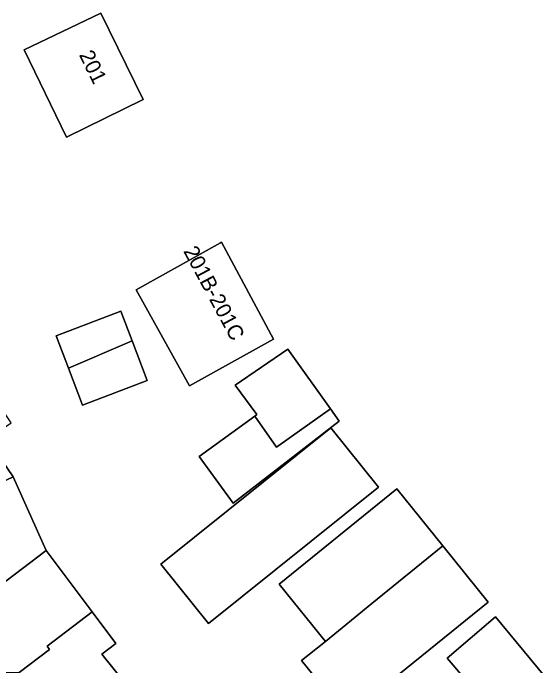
# Model space of a CAD drawing. Extents: x 159888 to 160761, y 384031 to 384750.
# Drawn here: x 160569.11 to 160603.95, y 384232.8 to 384275.54 of the extents above; entities that cross this region are included whole.
import ezdxf

# ---------------------------------------------------------------- set-up
doc = ezdxf.new("R2010")
doc.units = 0
for name, color, linetype in [('IMGEO_Erf', 7, 'Continuous'), ('IMGEO_Pand', 7, 'Continuous'), ('IMGEO_Pand_nummerreeks', 7, 'Continuous')]:
    doc.layers.add(name, color=color, linetype=linetype)

msp = doc.modelspace()

# ---------------------------------------------------------------- linework, layer by layer
at = {"layer": 'IMGEO_Erf'}
for points in [[(160572.621, 384267.412), (160569.829, 384273.12), (160574.859, 384275.537), (160577.637, 384269.87)], [(160580.667, 384251.138), (160577.18, 384257.428), (160582.689, 384260.491), (160582.768, 384260.535), (160586.177, 384254.193)], [(160573.662, 384249.867), (160572.741, 384252.289), (160571.937, 384254.403), (160576.172, 384256.027), (160576.918, 384254.069), (160577.898, 384251.492)], [(160589.895, 384249.627), (160590.463, 384248.826), (160583.517, 384243.458), (160581.309, 384246.496), (160584.939, 384249.139), (160585.086, 384249.246), (160583.656, 384251.187), (160587.117, 384253.543)], [(160581.908, 384235.572), (160578.794, 384239.459), (160589.928, 384248.382), (160593.043, 384244.496)], [(160597.258, 384240.662), (160600.234, 384236.978), (160590.966, 384229.489), (160588.01, 384233.148), (160589.565, 384234.405), (160586.54, 384238.151), (160594.254, 384244.382)], [(160600.706, 384236.008), (160603.948, 384232.109), (160600.877, 384229.388), (160597.535, 384233.3)]]:
    msp.add_lwpolyline(points, close=True, dxfattribs=at)
msp.add_lwpolyline([(160567.408, 384247.641), (160569.116, 384245.178), (160571.275, 384240.349), (160572.644, 384238.525), (160574.288, 384236.335), (160575.847, 384234.258), (160574.932, 384233.571), (160577.182, 384230.778)], dxfattribs=at)
at = {"layer": 'IMGEO_Pand'}
for points in [[(160574.859, 384275.537), (160569.829, 384273.12), (160572.621, 384267.412), (160577.637, 384269.87)], [(160582.768, 384260.535), (160582.689, 384260.491), (160577.18, 384257.428), (160580.667, 384251.138), (160586.177, 384254.193)], [(160572.741, 384252.289), (160576.918, 384254.069), (160576.172, 384256.027), (160571.937, 384254.403)], [(160572.741, 384252.289), (160573.662, 384249.867), (160577.898, 384251.492), (160576.918, 384254.069)], [(160589.895, 384249.627), (160587.117, 384253.543), (160583.656, 384251.187), (160585.086, 384249.246), (160584.939, 384249.139), (160586.364, 384247.127)], [(160569.116, 384245.178), (160567.408, 384247.641), (160568.997, 384248.707), (160567.525, 384250.9), (160565.911, 384249.799), (160554.829, 384242.238), (160556.768, 384239.33)], [(160589.895, 384249.627), (160586.364, 384247.127), (160584.939, 384249.139), (160581.309, 384246.496), (160583.517, 384243.458), (160590.463, 384248.826)], [(160593.043, 384244.496), (160589.928, 384248.382), (160578.794, 384239.459), (160581.908, 384235.572)], [(160571.275, 384240.349), (160569.116, 384245.178), (160556.768, 384239.33), (160558.553, 384236.95), (160558.953, 384237.25), (160559.756, 384236.142), (160559.664, 384235.447), (160561.505, 384233.007), (160568.156, 384238.005)], [(160597.258, 384240.662), (160594.254, 384244.382), (160586.54, 384238.151), (160589.565, 384234.405), (160592.619, 384236.873)], [(160600.234, 384236.978), (160597.258, 384240.662), (160592.619, 384236.873), (160589.565, 384234.405), (160588.01, 384233.148), (160590.966, 384229.489)], [(160574.288, 384236.335), (160572.644, 384238.525), (160571.275, 384240.349), (160568.156, 384238.005), (160561.505, 384233.007), (160563.032, 384230.984), (160563.734, 384230.897), (160564.939, 384229.278), (160567.255, 384231.048), (160566.985, 384231.401), (160568.185, 384232.493), (160568.305, 384232.347), (160569.519, 384232.368), (160571.492, 384233.879), (160571.337, 384234.082)], [(160574.932, 384233.571), (160575.847, 384234.258), (160574.288, 384236.335), (160571.337, 384234.082), (160571.492, 384233.879), (160569.519, 384232.368), (160568.305, 384232.347), (160568.185, 384232.493), (160566.985, 384231.401), (160567.255, 384231.048), (160564.939, 384229.278), (160565.877, 384228.019), (160565.771, 384227.32), (160567.675, 384224.735), (160570.475, 384226.857), (160570.753, 384226.498), (160571.28, 384226.906), (160571.648, 384226.43), (160574.959, 384228.99), (160577.182, 384230.778)], [(160600.706, 384236.008), (160597.535, 384233.3), (160600.877, 384229.388), (160603.948, 384232.109)]]:
    msp.add_lwpolyline(points, close=True, dxfattribs=at)

# ---------------------------------------------------------------- texts
at = {"layer": 'IMGEO_Pand_nummerreeks'}
for s, rotation, p in [('201', 296.1152, (160573.414, 384272.805)), ('201B-201C', 298.2581, (160580.242, 384259.955))]:
    msp.add_text(s, height=1, rotation=rotation, dxfattribs=at).set_placement(p)

doc.saveas('drawing.dxf')
